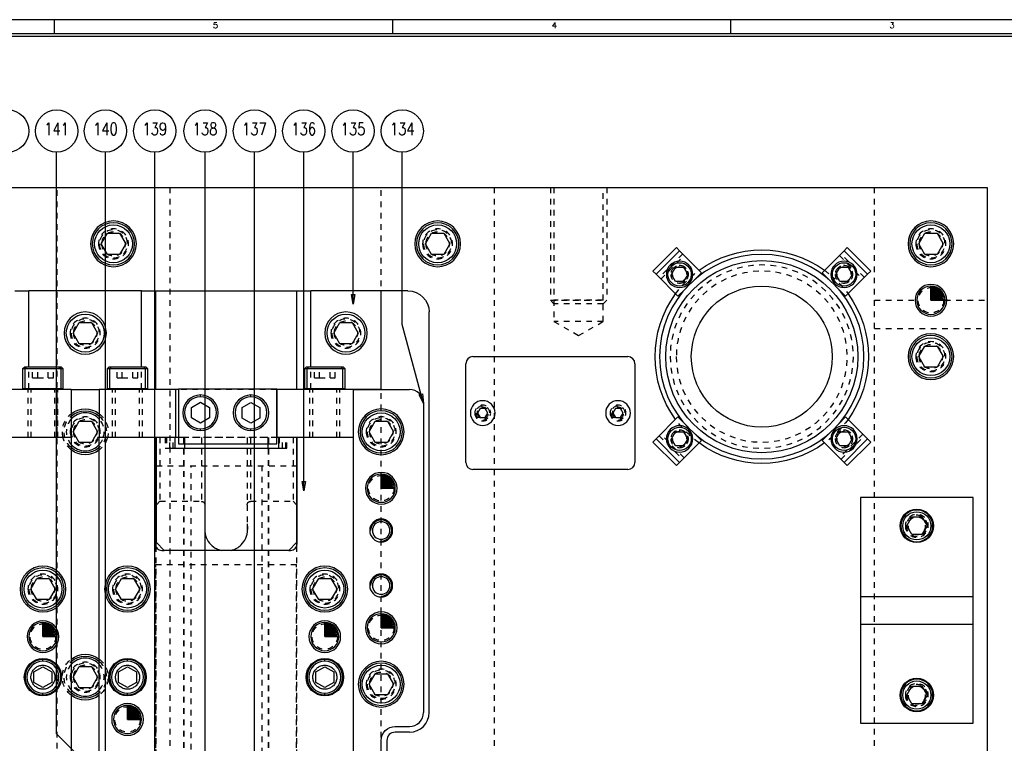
# Model space of a CAD drawing. Header units: inches. Extents: x 3 to 289, y 4 to 291.
# Tile 410 of 634: x 32 to 49, y 236 to 248. Entities that reach past the tile are written whole.
import ezdxf
from ezdxf.enums import TextEntityAlignment as Align

# ---------------------------------------------------------------- set-up
doc = ezdxf.new("R2010")
doc.units = ezdxf.units.IN
doc.header["$LTSCALE"] = 0.5
doc.header["$MEASUREMENT"] = 0
doc.linetypes.add('HIDDEN', pattern=[0.225, 0.15, -0.075])
doc.layers.add('DIE', color=7, linetype='Continuous')
doc.layers.add('PLOTVIEW1', color=7, linetype='Continuous')
doc.styles.add('VERO0-Simplex', font='simplex_.ttf')
doc.styles.add('VERO5-RomanD', font='romand__.ttf')

# ---------------------------------------------------------------- blocks, each defined once
blk = doc.blocks.new('ArrowheadClosed')
at = {"color": 0}
for p, q in [((0, 0), (-1, 0.18)), ((-1, 0.18), (-1, -0.18)), ((-1, -0.18), (0, 0))]:
    blk.add_line(p, q, dxfattribs=at)

msp = doc.modelspace()

# ---------------------------------------------------------------- linework, layer by layer
at = {"layer": 'DIE', "color": 56, "linetype": 'Continuous'}
for p, q in [((32.219, 235.826), (32.219, 246.141)), ((33.085, 234.481), (33.085, 246.141)), ((33.96, 233.396), (33.96, 246.141)), ((34.852, 230.541), (34.852, 246.141)), ((35.727, 233.53), (35.727, 246.141)), ((36.602, 240.134), (36.602, 246.141)), ((37.477, 243.446), (37.477, 246.141)), ((38.35, 243.088), (38.35, 246.141)), ((38.726, 241.683), (38.35, 243.088)), ((34.954, 233.092), (32.219, 235.826))]:
    msp.add_line(p, q, dxfattribs=at)
at = {"layer": 'DIE', "color": 254, "linetype": 'Continuous'}
for p, q in [((18.227, 245.516), (48.727, 245.516)), ((48.727, 245.516), (48.727, 234.016)), ((38.451, 243.683), (37.976, 243.683)), ((38.826, 236.208), (38.826, 243.308)), ((38.476, 235.858), (38.226, 235.858)), ((38.076, 235.708), (38.076, 234.683))]:
    msp.add_line(p, q, dxfattribs=at)
at = {"layer": 'DIE', "color": 254, "linetype": 'HIDDEN'}
for p, q in [((32.227, 232.766), (32.227, 245.516)), ((34.227, 245.516), (34.227, 232.766)), ((37.977, 225.766), (37.977, 245.516)), ((39.977, 245.516), (39.977, 234.797)), ((40.977, 245.516), (40.977, 243.516)), ((41.04, 245.516), (41.04, 243.516)), ((41.915, 243.516), (41.915, 245.516)), ((41.977, 245.516), (41.977, 243.516)), ((46.727, 219.016), (46.727, 245.516)), ((43.324, 244.337), (42.906, 243.92)), ((42.934, 243.892), (43.352, 244.31)), ((46.103, 244.31), (46.521, 243.892)), ((46.548, 243.92), (46.131, 244.337)), ((43.543, 243.889), (43.355, 243.7)), ((46.1, 243.7), (45.911, 243.889)), ((40.977, 243.516), (41.977, 243.516)), ((41.04, 243.454), (40.977, 243.516)), ((41.915, 243.516), (41.04, 243.516)), ((41.04, 243.516), (41.04, 243.141)), ((41.915, 243.141), (41.915, 243.516)), ((41.915, 243.454), (41.977, 243.516)), ((46.727, 243.516), (47.477, 243.516)), ((47.977, 243.516), (48.727, 243.516)), ((41.915, 243.454), (41.04, 243.454)), ((41.04, 243.141), (41.477, 242.889)), ((41.915, 243.141), (41.04, 243.141)), ((41.477, 242.889), (41.915, 243.141)), ((46.727, 243.016), (48.727, 243.016)), ((31.622, 242.307), (31.653, 242.338)), ((31.653, 242.338), (31.693, 242.338)), ((31.726, 241.945), (31.726, 242.338)), ((31.792, 242.142), (31.792, 242.338)), ((31.884, 242.142), (31.884, 242.338)), ((32.069, 242.142), (32.069, 242.338)), ((32.161, 242.142), (32.161, 242.338)), ((32.26, 242.338), (32.299, 242.338)), ((32.299, 242.338), (32.331, 242.307)), ((33.122, 242.307), (33.153, 242.338)), ((33.153, 242.338), (33.193, 242.338)), ((33.292, 242.142), (33.292, 242.338)), ((33.384, 242.142), (33.384, 242.338)), ((33.569, 242.142), (33.569, 242.338)), ((33.661, 242.142), (33.661, 242.338)), ((33.726, 241.945), (33.726, 242.338)), ((33.76, 242.338), (33.799, 242.338)), ((33.799, 242.338), (33.831, 242.307)), ((36.622, 242.307), (36.653, 242.338)), ((36.653, 242.338), (36.693, 242.338)), ((36.726, 241.945), (36.726, 242.338)), ((36.792, 242.142), (36.792, 242.338)), ((36.884, 242.142), (36.884, 242.338)), ((37.069, 242.142), (37.069, 242.338)), ((37.161, 242.142), (37.161, 242.338)), ((37.26, 242.338), (37.299, 242.338)), ((37.299, 242.338), (37.331, 242.307)), ((31.792, 242.142), (31.884, 242.142)), ((31.884, 242.142), (32.069, 242.142)), ((32.069, 242.142), (32.161, 242.142)), ((33.292, 242.142), (33.384, 242.142)), ((33.384, 242.142), (33.569, 242.142)), ((33.569, 242.142), (33.661, 242.142)), ((36.792, 242.142), (36.884, 242.142)), ((36.884, 242.142), (37.069, 242.142)), ((37.069, 242.142), (37.161, 242.142)), ((31.711, 241.083), (31.711, 241.933)), ((31.765, 241.083), (31.765, 241.933)), ((32.187, 241.083), (32.187, 241.933)), ((32.242, 241.083), (32.242, 241.933)), ((33.211, 241.083), (33.211, 241.933)), ((33.265, 241.083), (33.265, 241.933)), ((33.687, 241.083), (33.687, 241.933)), ((33.742, 241.083), (33.742, 241.933)), ((36.126, 241.933), (34.379, 241.933)), ((36.711, 241.083), (36.711, 241.933)), ((36.765, 241.083), (36.765, 241.933)), ((37.187, 241.083), (37.187, 241.933)), ((37.242, 241.083), (37.242, 241.933)), ((43.355, 241.332), (43.543, 241.144)), ((45.911, 241.144), (46.1, 241.332)), ((34.048, 241.081), (34.048, 239.951)), ((34.146, 241.081), (34.146, 240.891)), ((34.167, 241.081), (34.167, 240.891)), ((34.226, 240.891), (34.226, 241.081)), ((34.285, 240.891), (34.285, 241.081)), ((36.126, 241.083), (34.379, 241.083)), ((34.485, 241.081), (34.379, 241.081)), ((34.476, 241.083), (34.476, 234.583)), ((34.476, 234.583), (34.476, 241.083)), ((34.485, 241.081), (34.485, 240.971)), ((35.964, 241.081), (34.485, 241.081)), ((34.786, 241.081), (34.786, 239.951)), ((34.846, 241.081), (34.846, 239.451)), ((35.599, 241.081), (35.599, 239.524)), ((35.606, 240.58), (35.606, 241.081)), ((35.659, 241.081), (35.659, 239.951)), ((36.126, 241.081), (35.964, 241.081)), ((35.964, 241.081), (35.964, 240.971)), ((35.976, 241.083), (35.976, 234.583)), ((35.976, 234.583), (35.976, 241.083)), ((36.167, 241.081), (36.167, 240.891)), ((36.226, 240.891), (36.226, 241.081)), ((36.285, 240.891), (36.285, 241.081)), ((36.3, 240.891), (36.3, 241.081)), ((36.416, 241.081), (36.416, 239.951)), ((42.906, 241.113), (43.324, 240.695)), ((43.352, 240.723), (42.934, 241.141)), ((46.521, 241.141), (46.103, 240.723)), ((46.131, 240.695), (46.548, 241.113)), ((34.146, 240.891), (34.165, 240.891)), ((34.167, 240.891), (34.226, 240.891)), ((34.226, 240.891), (34.285, 240.891)), ((34.287, 240.891), (34.317, 240.891)), ((36.156, 240.891), (36.165, 240.891)), ((36.167, 240.891), (36.226, 240.891)), ((36.226, 240.891), (36.285, 240.891)), ((36.287, 240.891), (36.3, 240.891)), ((33.988, 240.583), (36.476, 240.583)), ((34.606, 234.953), (34.606, 240.583)), ((35.606, 239.58), (35.606, 240.58)), ((35.856, 240.583), (35.856, 234.953)), ((33.988, 239.891), (34.048, 239.951)), ((34.048, 239.951), (34.786, 239.951)), ((34.786, 239.951), (34.79, 239.95)), ((34.79, 239.95), (34.793, 239.95)), ((34.793, 239.95), (34.797, 239.95)), ((34.797, 239.95), (34.8, 239.949)), ((34.8, 239.949), (34.804, 239.948)), ((34.804, 239.948), (34.807, 239.947)), ((34.807, 239.947), (34.81, 239.946)), ((34.81, 239.946), (34.813, 239.944)), ((34.813, 239.944), (34.818, 239.942)), ((34.818, 239.942), (34.822, 239.939)), ((34.822, 239.939), (34.826, 239.936)), ((34.826, 239.936), (34.829, 239.933)), ((34.829, 239.933), (34.832, 239.929)), ((34.832, 239.929), (34.836, 239.924)), ((34.836, 239.924), (34.839, 239.919)), ((34.839, 239.919), (34.842, 239.913)), ((34.842, 239.913), (34.844, 239.908)), ((34.844, 239.908), (34.845, 239.902)), ((34.845, 239.902), (34.846, 239.896)), ((34.846, 239.896), (34.846, 239.891)), ((35.599, 239.896), (35.6, 239.902)), ((35.599, 239.891), (35.599, 239.896)), ((35.6, 239.902), (35.602, 239.908)), ((35.602, 239.908), (35.604, 239.913)), ((35.604, 239.913), (35.606, 239.919)), ((35.606, 239.919), (35.609, 239.924)), ((35.609, 239.924), (35.613, 239.929)), ((35.613, 239.929), (35.616, 239.933)), ((35.616, 239.933), (35.62, 239.936)), ((35.62, 239.936), (35.624, 239.939)), ((35.624, 239.939), (35.628, 239.942)), ((35.628, 239.942), (35.632, 239.944)), ((35.632, 239.944), (35.635, 239.946)), ((35.635, 239.946), (35.638, 239.947)), ((35.638, 239.947), (35.642, 239.948)), ((35.642, 239.948), (35.645, 239.949)), ((35.645, 239.949), (35.648, 239.95)), ((35.648, 239.95), (35.652, 239.95)), ((35.652, 239.95), (35.656, 239.95)), ((35.656, 239.95), (35.659, 239.951)), ((35.659, 239.951), (36.416, 239.951)), ((36.416, 239.951), (36.476, 239.891)), ((35.606, 239.452), (35.606, 239.58)), ((34.846, 239.451), (34.848, 239.414)), ((34.848, 239.414), (34.853, 239.378)), ((34.853, 239.378), (34.862, 239.343)), ((34.862, 239.343), (34.874, 239.308)), ((34.874, 239.308), (34.89, 239.274)), ((35.558, 239.265), (35.573, 239.296)), ((35.573, 239.296), (35.588, 239.333)), ((35.588, 239.333), (35.598, 239.37)), ((35.598, 239.37), (35.604, 239.409)), ((35.604, 239.409), (35.606, 239.447)), ((35.606, 239.447), (35.606, 239.452)), ((33.976, 239.153), (33.976, 234.583)), ((34.89, 239.274), (34.909, 239.241)), ((34.909, 239.241), (34.933, 239.209)), ((34.933, 239.209), (34.954, 239.185)), ((34.954, 239.185), (34.978, 239.163)), ((34.978, 239.163), (35.004, 239.142)), ((35.004, 239.142), (35.033, 239.123)), ((35.033, 239.123), (35.052, 239.113)), ((35.052, 239.113), (35.073, 239.103)), ((35.366, 239.097), (35.391, 239.108)), ((35.391, 239.108), (35.414, 239.12)), ((35.414, 239.12), (35.436, 239.134)), ((35.436, 239.134), (35.457, 239.148)), ((35.457, 239.148), (35.476, 239.164)), ((35.476, 239.164), (35.493, 239.18)), ((35.493, 239.18), (35.518, 239.207)), ((35.518, 239.207), (35.54, 239.236)), ((35.54, 239.236), (35.558, 239.265)), ((36.476, 239.153), (36.476, 234.583)), ((35.073, 239.103), (35.094, 239.094)), ((35.094, 239.094), (35.116, 239.087)), ((35.116, 239.087), (35.14, 239.081)), ((35.313, 239.081), (35.34, 239.088)), ((35.34, 239.088), (35.366, 239.097)), ((33.976, 234.583), (33.976, 238.833)), ((33.976, 238.833), (36.476, 238.833)), ((36.476, 234.583), (36.476, 238.833)), ((31.849, 237.003), (31.862, 237.012)), ((31.862, 237.012), (31.876, 237.02)), ((31.876, 237.02), (31.89, 237.027)), ((31.89, 237.027), (31.904, 237.032)), ((31.904, 237.032), (31.922, 237.038)), ((31.922, 237.038), (31.94, 237.042)), ((31.94, 237.042), (31.958, 237.044)), ((31.958, 237.044), (31.976, 237.045)), ((31.976, 237.045), (31.992, 237.045)), ((31.992, 237.045), (32.007, 237.043)), ((32.007, 237.043), (32.023, 237.04)), ((32.023, 237.04), (32.038, 237.036)), ((32.038, 237.036), (32.053, 237.031)), ((32.053, 237.031), (32.067, 237.025)), ((32.067, 237.025), (32.083, 237.016)), ((32.083, 237.016), (32.099, 237.006)), ((33.349, 237.003), (33.362, 237.012)), ((33.362, 237.012), (33.376, 237.02)), ((33.376, 237.02), (33.39, 237.027)), ((33.39, 237.027), (33.404, 237.032)), ((33.404, 237.032), (33.422, 237.038)), ((33.422, 237.038), (33.44, 237.042)), ((33.44, 237.042), (33.458, 237.044)), ((33.458, 237.044), (33.476, 237.045)), ((33.476, 237.045), (33.492, 237.045)), ((33.492, 237.045), (33.507, 237.043)), ((33.507, 237.043), (33.523, 237.04)), ((33.523, 237.04), (33.538, 237.036)), ((33.538, 237.036), (33.553, 237.031)), ((33.553, 237.031), (33.567, 237.025)), ((33.567, 237.025), (33.583, 237.016)), ((33.583, 237.016), (33.599, 237.006)), ((36.849, 237.003), (36.862, 237.012)), ((36.862, 237.012), (36.876, 237.02)), ((36.876, 237.02), (36.89, 237.027)), ((36.89, 237.027), (36.904, 237.032)), ((36.904, 237.032), (36.922, 237.038)), ((36.922, 237.038), (36.94, 237.042)), ((36.94, 237.042), (36.958, 237.044)), ((36.958, 237.044), (36.976, 237.045)), ((36.976, 237.045), (36.992, 237.045)), ((36.992, 237.045), (37.007, 237.043)), ((37.007, 237.043), (37.023, 237.04)), ((37.023, 237.04), (37.038, 237.036)), ((37.038, 237.036), (37.053, 237.031)), ((37.053, 237.031), (37.067, 237.025)), ((37.067, 237.025), (37.083, 237.016)), ((37.083, 237.016), (37.099, 237.006)), ((31.764, 236.848), (31.766, 236.864)), ((31.764, 236.833), (31.764, 236.848)), ((31.764, 236.814), (31.764, 236.833)), ((31.766, 236.864), (31.769, 236.879)), ((31.769, 236.879), (31.773, 236.894)), ((31.773, 236.894), (31.778, 236.909)), ((31.778, 236.909), (31.784, 236.923)), ((31.784, 236.923), (31.793, 236.939)), ((31.793, 236.939), (31.802, 236.955)), ((31.802, 236.955), (31.814, 236.969)), ((31.814, 236.969), (31.826, 236.983)), ((31.826, 236.983), (31.837, 236.994)), ((31.837, 236.994), (31.849, 237.003)), ((32.099, 237.006), (32.113, 236.995)), ((32.113, 236.995), (32.127, 236.983)), ((32.127, 236.983), (32.137, 236.972)), ((32.137, 236.972), (32.147, 236.959)), ((32.147, 236.959), (32.156, 236.946)), ((32.156, 236.946), (32.164, 236.933)), ((32.164, 236.933), (32.17, 236.919)), ((32.17, 236.919), (32.176, 236.905)), ((32.176, 236.905), (32.182, 236.887)), ((32.182, 236.887), (32.186, 236.869)), ((32.186, 236.869), (32.188, 236.851)), ((32.188, 236.851), (32.189, 236.833)), ((32.189, 236.833), (32.189, 236.817)), ((33.264, 236.848), (33.266, 236.864)), ((33.264, 236.833), (33.264, 236.848)), ((33.264, 236.814), (33.264, 236.833)), ((33.266, 236.864), (33.269, 236.879)), ((33.269, 236.879), (33.273, 236.894)), ((33.273, 236.894), (33.278, 236.909)), ((33.278, 236.909), (33.284, 236.923)), ((33.284, 236.923), (33.293, 236.939)), ((33.293, 236.939), (33.302, 236.955)), ((33.302, 236.955), (33.314, 236.969)), ((33.314, 236.969), (33.326, 236.983)), ((33.326, 236.983), (33.337, 236.994)), ((33.337, 236.994), (33.349, 237.003)), ((33.599, 237.006), (33.613, 236.995)), ((33.613, 236.995), (33.627, 236.983)), ((33.627, 236.983), (33.637, 236.972)), ((33.637, 236.972), (33.647, 236.959)), ((33.647, 236.959), (33.656, 236.946)), ((33.656, 236.946), (33.664, 236.933)), ((33.664, 236.933), (33.67, 236.919)), ((33.67, 236.919), (33.676, 236.905)), ((33.676, 236.905), (33.682, 236.887)), ((33.682, 236.887), (33.686, 236.869)), ((33.686, 236.869), (33.688, 236.851)), ((33.688, 236.851), (33.689, 236.833)), ((33.689, 236.833), (33.689, 236.817)), ((36.764, 236.848), (36.766, 236.864)), ((36.764, 236.833), (36.764, 236.848)), ((36.764, 236.814), (36.764, 236.833)), ((36.766, 236.864), (36.769, 236.879)), ((36.769, 236.879), (36.773, 236.894)), ((36.773, 236.894), (36.778, 236.909)), ((36.778, 236.909), (36.784, 236.923)), ((36.784, 236.923), (36.793, 236.939)), ((36.793, 236.939), (36.802, 236.955)), ((36.802, 236.955), (36.814, 236.969)), ((36.814, 236.969), (36.826, 236.983)), ((36.826, 236.983), (36.837, 236.994)), ((36.837, 236.994), (36.849, 237.003)), ((37.099, 237.006), (37.113, 236.995)), ((37.113, 236.995), (37.127, 236.983)), ((37.127, 236.983), (37.137, 236.972)), ((37.137, 236.972), (37.147, 236.959)), ((37.147, 236.959), (37.156, 236.946)), ((37.156, 236.946), (37.164, 236.933)), ((37.164, 236.933), (37.17, 236.919)), ((37.17, 236.919), (37.176, 236.905)), ((37.176, 236.905), (37.182, 236.887)), ((37.182, 236.887), (37.186, 236.869)), ((37.186, 236.869), (37.188, 236.851)), ((37.188, 236.851), (37.189, 236.833)), ((37.189, 236.833), (37.189, 236.817)), ((31.767, 236.796), (31.764, 236.814)), ((31.771, 236.778), (31.767, 236.796)), ((31.776, 236.761), (31.771, 236.778)), ((31.782, 236.746), (31.776, 236.761)), ((31.789, 236.732), (31.782, 236.746)), ((31.797, 236.719), (31.789, 236.732)), ((31.806, 236.706), (31.797, 236.719)), ((31.815, 236.694), (31.806, 236.706)), ((31.826, 236.682), (31.815, 236.694)), ((31.839, 236.67), (31.826, 236.682)), ((31.854, 236.659), (31.839, 236.67)), ((31.869, 236.649), (31.854, 236.659)), ((32.103, 236.662), (32.09, 236.653)), ((32.115, 236.672), (32.103, 236.662)), ((32.127, 236.682), (32.115, 236.672)), ((32.139, 236.696), (32.127, 236.682)), ((32.15, 236.71), (32.139, 236.696)), ((32.16, 236.726), (32.15, 236.71)), ((32.169, 236.742), (32.16, 236.726)), ((32.175, 236.756), (32.169, 236.742)), ((32.18, 236.771), (32.175, 236.756)), ((32.184, 236.786), (32.18, 236.771)), ((32.187, 236.802), (32.184, 236.786)), ((32.189, 236.817), (32.187, 236.802)), ((33.267, 236.796), (33.264, 236.814)), ((33.271, 236.778), (33.267, 236.796)), ((33.276, 236.761), (33.271, 236.778)), ((33.282, 236.746), (33.276, 236.761)), ((33.289, 236.732), (33.282, 236.746)), ((33.297, 236.719), (33.289, 236.732)), ((33.306, 236.706), (33.297, 236.719)), ((33.315, 236.694), (33.306, 236.706)), ((33.326, 236.682), (33.315, 236.694)), ((33.339, 236.67), (33.326, 236.682)), ((33.354, 236.659), (33.339, 236.67)), ((33.369, 236.649), (33.354, 236.659)), ((33.603, 236.662), (33.59, 236.653)), ((33.615, 236.672), (33.603, 236.662)), ((33.627, 236.682), (33.615, 236.672)), ((33.639, 236.696), (33.627, 236.682)), ((33.65, 236.71), (33.639, 236.696)), ((33.66, 236.726), (33.65, 236.71)), ((33.669, 236.742), (33.66, 236.726)), ((33.675, 236.756), (33.669, 236.742)), ((33.68, 236.771), (33.675, 236.756)), ((33.684, 236.786), (33.68, 236.771)), ((33.687, 236.802), (33.684, 236.786)), ((33.689, 236.817), (33.687, 236.802)), ((36.767, 236.796), (36.764, 236.814)), ((36.771, 236.778), (36.767, 236.796)), ((36.776, 236.761), (36.771, 236.778)), ((36.782, 236.746), (36.776, 236.761)), ((36.789, 236.732), (36.782, 236.746)), ((36.797, 236.719), (36.789, 236.732)), ((36.806, 236.706), (36.797, 236.719)), ((36.815, 236.694), (36.806, 236.706)), ((36.826, 236.682), (36.815, 236.694)), ((36.839, 236.67), (36.826, 236.682)), ((36.854, 236.659), (36.839, 236.67)), ((36.869, 236.649), (36.854, 236.659)), ((37.103, 236.662), (37.09, 236.653)), ((37.115, 236.672), (37.103, 236.662)), ((37.127, 236.682), (37.115, 236.672)), ((37.139, 236.696), (37.127, 236.682)), ((37.15, 236.71), (37.139, 236.696)), ((37.16, 236.726), (37.15, 236.71)), ((37.169, 236.742), (37.16, 236.726)), ((37.175, 236.756), (37.169, 236.742)), ((37.18, 236.771), (37.175, 236.756)), ((37.184, 236.786), (37.18, 236.771)), ((37.187, 236.802), (37.184, 236.786)), ((37.189, 236.817), (37.187, 236.802)), ((31.886, 236.64), (31.869, 236.649)), ((31.9, 236.634), (31.886, 236.64)), ((31.915, 236.629), (31.9, 236.634)), ((31.93, 236.625), (31.915, 236.629)), ((31.945, 236.622), (31.93, 236.625)), ((31.961, 236.621), (31.945, 236.622)), ((31.976, 236.62), (31.961, 236.621)), ((31.995, 236.621), (31.976, 236.62)), ((32.013, 236.623), (31.995, 236.621)), ((32.031, 236.627), (32.013, 236.623)), ((32.048, 236.633), (32.031, 236.627)), ((32.063, 236.638), (32.048, 236.633)), ((32.077, 236.645), (32.063, 236.638)), ((32.09, 236.653), (32.077, 236.645)), ((33.386, 236.64), (33.369, 236.649)), ((33.4, 236.634), (33.386, 236.64)), ((33.415, 236.629), (33.4, 236.634)), ((33.43, 236.625), (33.415, 236.629)), ((33.445, 236.622), (33.43, 236.625)), ((33.461, 236.621), (33.445, 236.622)), ((33.476, 236.62), (33.461, 236.621)), ((33.495, 236.621), (33.476, 236.62)), ((33.513, 236.623), (33.495, 236.621)), ((33.531, 236.627), (33.513, 236.623)), ((33.548, 236.633), (33.531, 236.627)), ((33.563, 236.638), (33.548, 236.633)), ((33.577, 236.645), (33.563, 236.638)), ((33.59, 236.653), (33.577, 236.645)), ((36.886, 236.64), (36.869, 236.649)), ((36.9, 236.634), (36.886, 236.64)), ((36.915, 236.629), (36.9, 236.634)), ((36.93, 236.625), (36.915, 236.629)), ((36.945, 236.622), (36.93, 236.625)), ((36.961, 236.621), (36.945, 236.622)), ((36.976, 236.62), (36.961, 236.621)), ((36.995, 236.621), (36.976, 236.62)), ((37.013, 236.623), (36.995, 236.621)), ((37.031, 236.627), (37.013, 236.623)), ((37.048, 236.633), (37.031, 236.627)), ((37.063, 236.638), (37.048, 236.633)), ((37.077, 236.645), (37.063, 236.638)), ((37.09, 236.653), (37.077, 236.645))]:
    msp.add_line(p, q, dxfattribs=at)
at = {"layer": 'DIE', "color": 132, "linetype": 'Continuous'}
for p, q in [((33.011, 244.516), (33.119, 244.704)), ((33.119, 244.704), (33.336, 244.704)), ((33.336, 244.704), (33.444, 244.516)), ((38.761, 244.516), (38.869, 244.704)), ((38.869, 244.704), (39.086, 244.704)), ((39.086, 244.704), (39.194, 244.516)), ((47.511, 244.516), (47.619, 244.704)), ((47.619, 244.704), (47.836, 244.704)), ((47.836, 244.704), (47.944, 244.516)), ((33.119, 244.329), (33.011, 244.516)), ((33.444, 244.516), (33.336, 244.329)), ((38.869, 244.329), (38.761, 244.516)), ((39.194, 244.516), (39.086, 244.329)), ((47.619, 244.329), (47.511, 244.516)), ((47.944, 244.516), (47.836, 244.329)), ((33.336, 244.329), (33.119, 244.329)), ((39.086, 244.329), (38.869, 244.329)), ((47.836, 244.329), (47.619, 244.329)), ((43.125, 243.975), (43.197, 244.1)), ((43.197, 244.1), (43.341, 244.1)), ((43.341, 244.1), (43.413, 243.975)), ((46.041, 243.975), (46.114, 244.1)), ((46.114, 244.1), (46.258, 244.1)), ((46.258, 244.1), (46.33, 243.975)), ((43.197, 243.85), (43.125, 243.975)), ((43.341, 243.85), (43.197, 243.85)), ((43.413, 243.975), (43.341, 243.85)), ((46.114, 243.85), (46.041, 243.975)), ((46.258, 243.85), (46.114, 243.85)), ((46.33, 243.975), (46.258, 243.85)), ((32.51, 242.933), (32.618, 243.12)), ((32.618, 243.12), (32.835, 243.12)), ((32.835, 243.12), (32.943, 242.933)), ((37.135, 242.933), (37.243, 243.12)), ((37.243, 243.12), (37.46, 243.12)), ((37.46, 243.12), (37.568, 242.933)), ((32.618, 242.745), (32.51, 242.933)), ((32.943, 242.933), (32.835, 242.745)), ((37.243, 242.745), (37.135, 242.933)), ((37.568, 242.933), (37.46, 242.745)), ((32.835, 242.745), (32.618, 242.745)), ((37.46, 242.745), (37.243, 242.745)), ((47.511, 242.516), (47.619, 242.704)), ((47.619, 242.704), (47.836, 242.704)), ((47.836, 242.704), (47.944, 242.516)), ((47.619, 242.329), (47.511, 242.516)), ((47.944, 242.516), (47.836, 242.329)), ((47.836, 242.329), (47.619, 242.329)), ((32.51, 241.183), (32.618, 241.37)), ((32.618, 241.37), (32.835, 241.37)), ((32.835, 241.37), (32.943, 241.183)), ((37.76, 241.183), (37.868, 241.37)), ((37.868, 241.37), (38.085, 241.37)), ((38.085, 241.37), (38.193, 241.183)), ((32.618, 240.995), (32.51, 241.183)), ((32.943, 241.183), (32.835, 240.995)), ((37.868, 240.995), (37.76, 241.183)), ((38.193, 241.183), (38.085, 240.995)), ((43.125, 241.058), (43.197, 241.183)), ((43.197, 240.933), (43.125, 241.058)), ((43.197, 241.183), (43.341, 241.183)), ((43.341, 241.183), (43.413, 241.058)), ((43.413, 241.058), (43.341, 240.933)), ((46.041, 241.058), (46.114, 241.183)), ((46.114, 240.933), (46.041, 241.058)), ((46.114, 241.183), (46.258, 241.183)), ((46.258, 241.183), (46.33, 241.058)), ((46.33, 241.058), (46.258, 240.933)), ((32.835, 240.995), (32.618, 240.995)), ((38.085, 240.995), (37.868, 240.995)), ((43.341, 240.933), (43.197, 240.933)), ((46.258, 240.933), (46.114, 240.933)), ((47.297, 239.516), (47.387, 239.673)), ((47.387, 239.673), (47.568, 239.673)), ((47.568, 239.673), (47.658, 239.516)), ((47.387, 239.36), (47.297, 239.516)), ((47.658, 239.516), (47.568, 239.36)), ((47.568, 239.36), (47.387, 239.36)), ((31.76, 238.395), (31.868, 238.583)), ((31.868, 238.583), (32.085, 238.583)), ((32.085, 238.583), (32.193, 238.395)), ((33.26, 238.395), (33.368, 238.583)), ((33.368, 238.583), (33.585, 238.583)), ((33.585, 238.583), (33.693, 238.395)), ((36.76, 238.395), (36.868, 238.583)), ((36.868, 238.583), (37.085, 238.583)), ((37.085, 238.583), (37.193, 238.395)), ((31.868, 238.208), (31.76, 238.395)), ((32.193, 238.395), (32.085, 238.208)), ((33.368, 238.208), (33.26, 238.395)), ((33.693, 238.395), (33.585, 238.208)), ((36.868, 238.208), (36.76, 238.395)), ((37.193, 238.395), (37.085, 238.208)), ((32.085, 238.208), (31.868, 238.208)), ((33.585, 238.208), (33.368, 238.208)), ((37.085, 238.208), (36.868, 238.208)), ((32.51, 236.833), (32.618, 237.02)), ((32.618, 237.02), (32.835, 237.02)), ((32.835, 237.02), (32.943, 236.833)), ((32.618, 236.645), (32.51, 236.833)), ((32.943, 236.833), (32.835, 236.645)), ((37.76, 236.708), (37.868, 236.895)), ((37.868, 236.895), (38.085, 236.895)), ((38.085, 236.895), (38.193, 236.708)), ((37.868, 236.52), (37.76, 236.708)), ((38.193, 236.708), (38.085, 236.52)), ((47.297, 236.516), (47.387, 236.673)), ((47.387, 236.673), (47.568, 236.673)), ((47.568, 236.673), (47.658, 236.516)), ((32.835, 236.645), (32.618, 236.645)), ((38.085, 236.52), (37.868, 236.52)), ((47.387, 236.36), (47.297, 236.516)), ((47.658, 236.516), (47.568, 236.36)), ((47.568, 236.36), (47.387, 236.36))]:
    msp.add_line(p, q, dxfattribs=at)
at = {"layer": 'DIE', "color": 2, "linetype": 'Continuous'}
for p, q in [((42.795, 244.031), (43.213, 244.449)), ((43.213, 244.449), (43.268, 244.393)), ((43.268, 244.393), (43.658, 244.003)), ((45.797, 244.003), (46.186, 244.393)), ((46.186, 244.393), (46.242, 244.449)), ((46.242, 244.449), (46.66, 244.031)), ((42.851, 243.976), (42.795, 244.031)), ((43.658, 244.003), (43.543, 243.889)), ((45.911, 243.889), (45.797, 244.003)), ((46.66, 244.031), (46.604, 243.976)), ((43.24, 243.586), (42.851, 243.976)), ((46.604, 243.976), (46.214, 243.586)), ((43.355, 243.7), (43.24, 243.586)), ((46.214, 243.586), (46.1, 243.7)), ((42.851, 241.057), (43.24, 241.447)), ((43.24, 241.447), (43.355, 241.332)), ((46.1, 241.332), (46.214, 241.447)), ((46.214, 241.447), (46.604, 241.057)), ((42.795, 241.002), (42.851, 241.057)), ((43.658, 241.03), (43.268, 240.64)), ((43.543, 241.144), (43.658, 241.03)), ((45.797, 241.03), (45.911, 241.144)), ((46.186, 240.64), (45.797, 241.03)), ((46.604, 241.057), (46.66, 241.002)), ((43.213, 240.584), (42.795, 241.002)), ((46.66, 241.002), (46.242, 240.584)), ((43.268, 240.64), (43.213, 240.584)), ((46.242, 240.584), (46.186, 240.64))]:
    msp.add_line(p, q, dxfattribs=at)
at = {"layer": 'DIE', "color": 4, "linetype": 'Continuous'}
for p, q in [((43.268, 244.393), (42.851, 243.976)), ((46.604, 243.976), (46.186, 244.393)), ((31.726, 242.338), (31.726, 243.683)), ((33.726, 242.338), (33.726, 243.683)), ((36.726, 242.338), (36.726, 243.683)), ((31.726, 241.933), (31.726, 241.945)), ((33.726, 241.933), (33.726, 241.945)), ((36.726, 241.933), (36.726, 241.945)), ((34.771, 241.805), (34.771, 241.836)), ((35.666, 241.804), (35.666, 241.836)), ((34.771, 241.206), (34.771, 241.238)), ((35.666, 241.206), (35.666, 241.237)), ((42.851, 241.057), (43.268, 240.64)), ((46.186, 240.64), (46.604, 241.057)), ((31.976, 237.116), (31.976, 237.148)), ((33.476, 237.116), (33.476, 237.148)), ((36.976, 237.116), (36.976, 237.148)), ((31.976, 236.518), (31.976, 236.549)), ((33.476, 236.518), (33.476, 236.549)), ((36.976, 236.518), (36.976, 236.549))]:
    msp.add_line(p, q, dxfattribs=at)
at = {"layer": 'DIE', "color": 9, "linetype": 'Continuous'}
for p, q in [((31.476, 243.683), (31.726, 243.683)), ((33.726, 243.683), (31.726, 243.683)), ((33.726, 243.683), (33.976, 243.683)), ((33.976, 241.933), (33.976, 243.683)), ((33.976, 243.683), (36.476, 243.683)), ((36.476, 243.683), (36.476, 241.933)), ((36.476, 243.683), (36.726, 243.683)), ((37.976, 243.683), (36.726, 243.683)), ((37.976, 241.933), (37.976, 243.683)), ((31.622, 242.307), (31.661, 242.307)), ((31.622, 241.945), (31.622, 242.307)), ((31.661, 242.307), (31.693, 242.338)), ((31.661, 242.307), (32.291, 242.307)), ((31.661, 241.945), (31.661, 242.307)), ((31.693, 242.338), (32.26, 242.338)), ((32.26, 242.338), (32.291, 242.307)), ((32.291, 242.307), (32.331, 242.307)), ((32.291, 242.307), (32.291, 241.945)), ((32.331, 242.307), (32.331, 241.945)), ((33.122, 242.307), (33.161, 242.307)), ((33.122, 241.945), (33.122, 242.307)), ((33.161, 242.307), (33.193, 242.338)), ((33.161, 242.307), (33.791, 242.307)), ((33.161, 241.945), (33.161, 242.307)), ((33.193, 242.338), (33.76, 242.338)), ((33.76, 242.338), (33.791, 242.307)), ((33.791, 242.307), (33.831, 242.307)), ((33.791, 242.307), (33.791, 241.945)), ((33.831, 242.307), (33.831, 241.945)), ((36.622, 242.307), (36.661, 242.307)), ((36.622, 241.945), (36.622, 242.307)), ((36.661, 242.307), (36.693, 242.338)), ((36.661, 242.307), (37.291, 242.307)), ((36.661, 241.945), (36.661, 242.307)), ((36.693, 242.338), (37.26, 242.338)), ((37.26, 242.338), (37.291, 242.307)), ((37.291, 242.307), (37.331, 242.307)), ((37.291, 242.307), (37.291, 241.945)), ((37.331, 242.307), (37.331, 241.945)), ((32.476, 241.933), (31.126, 241.933)), ((31.661, 241.945), (31.622, 241.945)), ((32.291, 241.945), (31.661, 241.945)), ((32.331, 241.945), (32.291, 241.945)), ((32.476, 241.933), (32.476, 241.083)), ((32.476, 241.933), (32.976, 241.933)), ((32.476, 241.933), (32.976, 241.933)), ((34.326, 241.933), (32.976, 241.933)), ((32.976, 241.933), (32.976, 241.083)), ((33.161, 241.945), (33.122, 241.945)), ((33.791, 241.945), (33.161, 241.945)), ((33.831, 241.945), (33.791, 241.945)), ((34.326, 241.933), (34.326, 241.083)), ((34.379, 241.933), (34.326, 241.933)), ((34.379, 241.941), (34.379, 240.971)), ((36.126, 241.941), (34.379, 241.941)), ((36.126, 240.971), (36.126, 241.941)), ((36.126, 241.933), (36.126, 241.083)), ((37.476, 241.933), (36.126, 241.933)), ((36.661, 241.945), (36.622, 241.945)), ((37.291, 241.945), (36.661, 241.945)), ((37.331, 241.945), (37.291, 241.945)), ((37.476, 241.933), (37.476, 241.083)), ((37.476, 241.933), (38.476, 241.933)), ((37.976, 241.933), (37.476, 241.933)), ((34.612, 241.613), (34.771, 241.706)), ((34.612, 241.429), (34.612, 241.613)), ((34.771, 241.706), (34.931, 241.613)), ((34.931, 241.613), (34.931, 241.429)), ((35.507, 241.613), (35.666, 241.705)), ((35.507, 241.428), (35.507, 241.613)), ((35.666, 241.705), (35.826, 241.613)), ((35.826, 241.613), (35.826, 241.428)), ((38.726, 241.683), (38.726, 236.208)), ((34.771, 241.337), (34.612, 241.429)), ((34.931, 241.429), (34.771, 241.337)), ((35.666, 241.336), (35.507, 241.428)), ((35.826, 241.428), (35.666, 241.336)), ((32.476, 241.083), (31.126, 241.083)), ((32.476, 241.083), (32.476, 234.583)), ((32.976, 234.583), (32.976, 241.083)), ((34.326, 241.083), (32.976, 241.083)), ((33.966, 241.083), (33.966, 239.201)), ((33.976, 241.083), (33.976, 239.153)), ((33.988, 239.221), (33.988, 241.081)), ((34.317, 241.081), (33.988, 241.081)), ((34.317, 241.081), (34.317, 240.891)), ((34.379, 241.081), (34.318, 241.081)), ((34.379, 241.083), (34.326, 241.083)), ((37.476, 241.083), (36.126, 241.083)), ((36.155, 241.081), (36.126, 241.081)), ((36.156, 241.081), (36.156, 240.891)), ((36.476, 241.081), (36.156, 241.081)), ((36.476, 241.083), (36.476, 241.081)), ((36.476, 241.081), (36.476, 239.221)), ((36.486, 239.201), (36.486, 241.083)), ((37.476, 241.083), (37.476, 234.583)), ((34.317, 240.891), (36.156, 240.891)), ((34.379, 240.971), (36.126, 240.971)), ((34.485, 240.971), (34.485, 240.891)), ((35.964, 240.971), (35.964, 240.891)), ((33.976, 240.583), (33.988, 240.583)), ((48.477, 240.016), (46.477, 240.016)), ((46.477, 240.016), (46.477, 238.266)), ((48.477, 238.266), (48.477, 240.016)), ((34.128, 239.081), (33.988, 239.221)), ((36.476, 239.221), (36.336, 239.081)), ((36.476, 239.221), (36.476, 239.153)), ((34.086, 239.081), (34.128, 239.081)), ((36.336, 239.081), (34.128, 239.081)), ((36.336, 239.081), (36.366, 239.081)), ((46.477, 238.266), (48.477, 238.266)), ((46.477, 238.266), (46.477, 237.766)), ((48.477, 237.766), (48.477, 238.266)), ((48.477, 237.766), (46.477, 237.766)), ((46.477, 237.766), (46.477, 236.016)), ((48.477, 236.016), (48.477, 237.766)), ((31.817, 236.925), (31.976, 237.017)), ((31.976, 237.017), (32.136, 236.925)), ((33.317, 236.925), (33.476, 237.017)), ((33.476, 237.017), (33.636, 236.925)), ((36.817, 236.925), (36.976, 237.017)), ((36.976, 237.017), (37.136, 236.925)), ((31.817, 236.74), (31.817, 236.925)), ((32.136, 236.925), (32.136, 236.74)), ((33.317, 236.74), (33.317, 236.925)), ((33.636, 236.925), (33.636, 236.74)), ((36.817, 236.74), (36.817, 236.925)), ((37.136, 236.925), (37.136, 236.74)), ((31.976, 236.648), (31.817, 236.74)), ((32.136, 236.74), (31.976, 236.648)), ((33.476, 236.648), (33.317, 236.74)), ((33.636, 236.74), (33.476, 236.648)), ((36.976, 236.648), (36.817, 236.74)), ((37.136, 236.74), (36.976, 236.648)), ((46.477, 236.016), (48.477, 236.016)), ((38.226, 235.958), (38.476, 235.958)), ((37.976, 234.683), (37.976, 235.708))]:
    msp.add_line(p, q, dxfattribs=at)
at = {"layer": 'DIE', "color": 100, "linetype": 'Continuous'}
for p, q in [((47.727, 243.516), (47.749, 243.766)), ((47.727, 243.516), (47.727, 243.766)), ((47.727, 243.516), (47.771, 243.763)), ((47.727, 243.516), (47.792, 243.758)), ((47.727, 243.516), (47.813, 243.751)), ((47.727, 243.516), (47.833, 243.743)), ((47.727, 243.516), (47.852, 243.733)), ((47.727, 243.516), (47.871, 243.721)), ((47.727, 243.516), (47.888, 243.708)), ((47.727, 243.516), (47.904, 243.693)), ((47.727, 243.516), (47.919, 243.677)), ((47.727, 243.516), (47.932, 243.66)), ((47.727, 243.516), (47.944, 243.641)), ((47.727, 243.516), (47.954, 243.622)), ((47.727, 243.516), (47.962, 243.602)), ((47.727, 243.516), (47.969, 243.581)), ((47.727, 243.516), (47.974, 243.56)), ((47.727, 243.516), (47.976, 243.538)), ((47.727, 243.516), (47.977, 243.516)), ((37.976, 240.183), (37.976, 240.433)), ((37.976, 240.183), (37.998, 240.432)), ((37.976, 240.183), (38.02, 240.429)), ((37.976, 240.183), (38.041, 240.424)), ((37.976, 240.183), (38.062, 240.418)), ((37.976, 240.183), (38.082, 240.409)), ((37.976, 240.183), (38.101, 240.399)), ((37.976, 240.183), (38.12, 240.387)), ((37.976, 240.183), (38.137, 240.374)), ((37.976, 240.183), (38.153, 240.359)), ((37.976, 240.183), (38.168, 240.343)), ((37.976, 240.183), (38.181, 240.326)), ((37.976, 240.183), (38.193, 240.308)), ((37.976, 240.183), (38.203, 240.288)), ((37.976, 240.183), (38.211, 240.268)), ((37.976, 240.183), (38.218, 240.247)), ((37.976, 240.183), (38.223, 240.226)), ((37.976, 240.183), (38.225, 240.204)), ((37.976, 240.183), (38.226, 240.183)), ((37.976, 237.708), (37.976, 237.958)), ((37.976, 237.708), (37.998, 237.957)), ((37.976, 237.708), (38.02, 237.954)), ((37.976, 237.708), (38.041, 237.949)), ((37.976, 237.708), (38.062, 237.943)), ((37.976, 237.708), (38.082, 237.934)), ((37.976, 237.708), (38.101, 237.924)), ((37.976, 237.708), (38.12, 237.912)), ((37.976, 237.708), (38.137, 237.899)), ((37.976, 237.708), (38.153, 237.884)), ((31.976, 237.552), (31.976, 237.802)), ((31.976, 237.552), (31.998, 237.801)), ((31.976, 237.552), (32.02, 237.798)), ((31.976, 237.552), (32.041, 237.793)), ((31.976, 237.552), (32.062, 237.787)), ((31.976, 237.552), (32.082, 237.778)), ((31.976, 237.552), (32.101, 237.768)), ((31.976, 237.552), (32.12, 237.756)), ((31.976, 237.552), (32.137, 237.743)), ((31.976, 237.552), (32.153, 237.728)), ((31.976, 237.552), (32.168, 237.712)), ((36.976, 237.552), (36.976, 237.802)), ((36.976, 237.552), (36.998, 237.801)), ((36.976, 237.552), (37.02, 237.798)), ((36.976, 237.552), (37.041, 237.793)), ((36.976, 237.552), (37.062, 237.787)), ((36.976, 237.552), (37.082, 237.778)), ((36.976, 237.552), (37.101, 237.768)), ((36.976, 237.552), (37.12, 237.756)), ((36.976, 237.552), (37.137, 237.743)), ((36.976, 237.552), (37.153, 237.728)), ((36.976, 237.552), (37.168, 237.712)), ((37.976, 237.708), (38.168, 237.868)), ((37.976, 237.708), (38.181, 237.851)), ((37.976, 237.708), (38.193, 237.833)), ((37.976, 237.708), (38.203, 237.813)), ((37.976, 237.708), (38.211, 237.793)), ((37.976, 237.708), (38.218, 237.772)), ((37.976, 237.708), (38.223, 237.751)), ((37.976, 237.708), (38.225, 237.729)), ((37.976, 237.708), (38.226, 237.708)), ((31.976, 237.552), (32.181, 237.695)), ((31.976, 237.552), (32.193, 237.677)), ((31.976, 237.552), (32.203, 237.657)), ((31.976, 237.552), (32.211, 237.637)), ((31.976, 237.552), (32.218, 237.616)), ((31.976, 237.552), (32.223, 237.595)), ((31.976, 237.552), (32.225, 237.573)), ((31.976, 237.552), (32.226, 237.552)), ((36.976, 237.552), (37.181, 237.695)), ((36.976, 237.552), (37.193, 237.677)), ((36.976, 237.552), (37.203, 237.657)), ((36.976, 237.552), (37.211, 237.637)), ((36.976, 237.552), (37.218, 237.616)), ((36.976, 237.552), (37.223, 237.595)), ((36.976, 237.552), (37.225, 237.573)), ((36.976, 237.552), (37.226, 237.552)), ((33.476, 236.083), (33.476, 236.333)), ((33.476, 236.083), (33.498, 236.332)), ((33.476, 236.083), (33.52, 236.329)), ((33.476, 236.083), (33.541, 236.324)), ((33.476, 236.083), (33.562, 236.318)), ((33.476, 236.083), (33.582, 236.309)), ((33.476, 236.083), (33.601, 236.299)), ((33.476, 236.083), (33.62, 236.287)), ((33.476, 236.083), (33.637, 236.274)), ((33.476, 236.083), (33.653, 236.259)), ((33.476, 236.083), (33.668, 236.243)), ((33.476, 236.083), (33.681, 236.226)), ((33.476, 236.083), (33.693, 236.208)), ((33.476, 236.083), (33.703, 236.188)), ((33.476, 236.083), (33.711, 236.168)), ((33.476, 236.083), (33.718, 236.147)), ((33.476, 236.083), (33.723, 236.126)), ((33.476, 236.083), (33.725, 236.104)), ((33.476, 236.083), (33.726, 236.083))]:
    msp.add_line(p, q, dxfattribs=at)
at = {"layer": 'DIE', "color": 176, "linetype": 'Continuous'}
for p, q in [((39.602, 242.516), (42.352, 242.516)), ((39.477, 240.641), (39.477, 242.391)), ((42.477, 242.391), (42.477, 240.641)), ((42.352, 240.516), (39.602, 240.516))]:
    msp.add_line(p, q, dxfattribs=at)
at = {"layer": 'DIE', "color": 136, "linetype": 'Continuous'}
for p, q in [((39.732, 241.594), (39.687, 241.516)), ((39.822, 241.594), (39.732, 241.594)), ((39.867, 241.516), (39.822, 241.594)), ((42.132, 241.594), (42.087, 241.516)), ((42.222, 241.594), (42.132, 241.594)), ((42.267, 241.516), (42.222, 241.594)), ((39.687, 241.516), (39.732, 241.438)), ((39.732, 241.438), (39.822, 241.438)), ((39.822, 241.438), (39.867, 241.516)), ((42.087, 241.516), (42.132, 241.438)), ((42.132, 241.438), (42.222, 241.438)), ((42.222, 241.438), (42.267, 241.516))]:
    msp.add_line(p, q, dxfattribs=at)
at = {"layer": 'DIE', "color": 56, "linetype": 'Continuous'}
for centre in [(31.352, 246.516), (32.219, 246.516), (33.085, 246.516), (33.96, 246.516), (34.852, 246.516), (35.727, 246.516), (36.602, 246.516), (37.477, 246.516), (38.35, 246.516)]:
    msp.add_circle(centre, 0.375, dxfattribs=at)
at = {"layer": 'DIE', "color": 254, "linetype": 'Continuous', "extrusion": (0, 0, -1)}
for centre, radius in [((-33.227, 244.516), 0.406), ((-38.977, 244.516), 0.406), ((-47.727, 244.516), 0.406), ((-47.727, 243.516), 0.281), ((-47.727, 243.516), 0.25), ((-47.727, 242.516), 0.406)]:
    msp.add_circle(centre, radius, dxfattribs=at)
at = {"layer": 'DIE', "color": 132, "linetype": 'Continuous', "extrusion": (0, 0, -1)}
for centre, radius in [((-33.227, 244.516), 0.375), ((-38.977, 244.516), 0.375), ((-47.727, 244.516), 0.375), ((-43.269, 243.975), 0.234), ((-46.186, 243.975), 0.234), ((-32.726, 242.933), 0.375), ((-37.351, 242.933), 0.375), ((-47.727, 242.516), 0.375), ((-37.976, 241.183), 0.375), ((-43.269, 241.058), 0.234), ((-46.186, 241.058), 0.234), ((-47.477, 239.516), 0.281), ((-31.976, 238.395), 0.375), ((-33.476, 238.395), 0.375), ((-36.976, 238.395), 0.375), ((-37.976, 236.708), 0.375), ((-47.477, 236.516), 0.281)]:
    msp.add_circle(centre, radius, dxfattribs=at)
at = {"layer": 'DIE', "color": 132, "linetype": 'Continuous'}
for centre, radius in [((33.227, 244.516), 0.336), ((38.977, 244.516), 0.336), ((47.727, 244.516), 0.336), ((43.269, 243.975), 0.207), ((46.186, 243.975), 0.207), ((32.726, 242.933), 0.336), ((37.351, 242.933), 0.336), ((47.727, 242.516), 0.336), ((37.976, 241.183), 0.336), ((43.269, 241.058), 0.207), ((46.186, 241.058), 0.207), ((47.477, 239.516), 0.25), ((31.976, 238.395), 0.336), ((33.476, 238.395), 0.336), ((36.976, 238.395), 0.336), ((37.976, 236.708), 0.336), ((47.477, 236.516), 0.25)]:
    msp.add_circle(centre, radius, dxfattribs=at)
at = {"layer": 'DIE', "color": 254, "linetype": 'HIDDEN', "extrusion": (0, 0, -1)}
for centre, radius in [((-33.227, 244.516), 0.266), ((-33.227, 244.516), 0.25), ((-33.227, 244.516), 0.211), ((-38.977, 244.516), 0.266), ((-38.977, 244.516), 0.25), ((-38.977, 244.516), 0.211), ((-47.727, 244.516), 0.266), ((-47.727, 244.516), 0.25), ((-47.727, 244.516), 0.211), ((-44.727, 242.516), 1.625), ((-43.269, 243.975), 0.156), ((-43.269, 243.975), 0.129), ((-44.727, 242.516), 1.517), ((-46.186, 243.975), 0.156), ((-46.186, 243.975), 0.129), ((-32.726, 242.933), 0.266), ((-32.726, 242.933), 0.25), ((-32.726, 242.933), 0.211), ((-37.351, 242.933), 0.266), ((-37.351, 242.933), 0.25), ((-37.351, 242.933), 0.211), ((-47.727, 242.516), 0.266), ((-47.727, 242.516), 0.25), ((-47.727, 242.516), 0.211), ((-39.777, 241.516), 0.141), ((-39.777, 241.516), 0.125), ((-39.777, 241.516), 0.102), ((-42.177, 241.516), 0.141), ((-42.177, 241.516), 0.125), ((-42.177, 241.516), 0.102), ((-32.726, 241.183), 0.266), ((-32.726, 241.183), 0.25), ((-32.726, 241.183), 0.211), ((-37.976, 241.183), 0.266), ((-37.976, 241.183), 0.25), ((-37.976, 241.183), 0.211), ((-43.269, 241.058), 0.156), ((-46.186, 241.058), 0.156), ((-43.269, 241.058), 0.129), ((-46.186, 241.058), 0.129), ((-47.477, 239.516), 0.203), ((-47.477, 239.516), 0.188), ((-47.477, 239.516), 0.156), ((-31.976, 238.395), 0.266), ((-31.976, 238.395), 0.25), ((-31.976, 238.395), 0.211), ((-33.476, 238.395), 0.266), ((-33.476, 238.395), 0.25), ((-33.476, 238.395), 0.211), ((-36.976, 238.395), 0.266), ((-36.976, 238.395), 0.25), ((-36.976, 238.395), 0.211), ((-32.726, 236.833), 0.266), ((-32.726, 236.833), 0.25), ((-32.726, 236.833), 0.211), ((-37.976, 236.708), 0.266), ((-37.976, 236.708), 0.25), ((-37.976, 236.708), 0.211), ((-47.477, 236.516), 0.203), ((-47.477, 236.516), 0.188), ((-47.477, 236.516), 0.156)]:
    msp.add_circle(centre, radius, dxfattribs=at)
at = {"layer": 'DIE', "color": 136, "linetype": 'Continuous', "extrusion": (0, 0, -1)}
for centre, radius in [((-44.727, 242.516), 1.813), ((-39.777, 241.516), 0.219), ((-42.177, 241.516), 0.219)]:
    msp.add_circle(centre, radius, dxfattribs=at)
at = {"layer": 'DIE', "color": 136, "linetype": 'Continuous'}
for radius in [1.704, 1.25]:
    msp.add_circle((44.727, 242.516), radius, dxfattribs=at)
at = {"layer": 'DIE', "color": 254, "linetype": 'HIDDEN'}
for centre in [(47.727, 243.516), (37.976, 240.183), (37.976, 237.708), (31.976, 237.552), (36.976, 237.552), (33.476, 236.083)]:
    msp.add_circle(centre, 0.226, dxfattribs=at)
at = {"layer": 'DIE', "color": 9, "linetype": 'Continuous', "extrusion": (0, 0, -1)}
for centre, radius in [((-37.976, 241.183), 0.406), ((-37.976, 240.183), 0.281), ((-37.976, 240.183), 0.25), ((-37.976, 239.433), 0.203), ((-37.976, 239.433), 0.156), ((-31.976, 238.395), 0.406), ((-33.476, 238.395), 0.406), ((-36.976, 238.395), 0.406), ((-37.976, 238.458), 0.203), ((-37.976, 238.458), 0.156), ((-37.976, 237.708), 0.281), ((-37.976, 237.708), 0.25), ((-31.976, 237.552), 0.281), ((-31.976, 237.552), 0.25), ((-36.976, 237.552), 0.281), ((-36.976, 237.552), 0.25), ((-37.976, 236.708), 0.406), ((-33.476, 236.083), 0.281), ((-33.476, 236.083), 0.25)]:
    msp.add_circle(centre, radius, dxfattribs=at)
at = {"layer": 'DIE', "color": 9, "linetype": 'Continuous'}
for centre, radius in [((47.477, 239.516), 0.297), ((31.976, 236.833), 0.331), ((33.476, 236.833), 0.331), ((36.976, 236.833), 0.331), ((47.477, 236.516), 0.297)]:
    msp.add_circle(centre, radius, dxfattribs=at)
at = {"layer": 'DIE', "color": 254, "linetype": 'HIDDEN'}
for centre, radius, start, end in [((33.227, 244.516), 0.25, 270, 180), ((38.977, 244.516), 0.25, 270, 180), ((43.269, 243.975), 0.156, 270, 180), ((46.186, 243.975), 0.156, 270, 180), ((47.727, 242.516), 0.25, 270, 180), ((39.777, 241.516), 0.125, 270, 180), ((42.177, 241.516), 0.125, 270, 180), ((32.726, 241.183), 0.336, 138.0869, 221.9131), ((32.726, 241.183), 0.336, 342.6827, 41.9131), ((43.269, 241.058), 0.156, 270, 180), ((46.186, 241.058), 0.156, 270, 180), ((32.726, 241.183), 0.336, 318.0869, 342.6827), ((32.726, 236.833), 0.336, 138.0869, 221.9131), ((32.726, 236.833), 0.336, 318.0869, 41.9131)]:
    msp.add_arc(centre, radius, start, end, dxfattribs=at)
at = {"layer": 'DIE', "color": 136, "linetype": 'Continuous', "extrusion": (0, 0, -1)}
for start, end in [(53.9817, 126.0183), (323.9817, 36.0183), (143.9817, 216.0183), (233.9817, 306.0183)]:
    msp.add_arc((-44.727, 242.516), 1.892, start, end, dxfattribs=at)
at = {"layer": 'DIE', "color": 254, "linetype": 'HIDDEN', "extrusion": (0, 0, -1)}
for centre, radius, start, end in [((-44.727, 242.516), 1.892, 36.0183, 53.9817), ((-44.727, 242.516), 1.892, 126.0183, 130.3492), ((-44.727, 242.516), 1.892, 130.3492, 143.9817), ((-32.726, 241.183), 0.406, 345.75, 52.0201), ((-32.726, 241.183), 0.375, 311.8103, 48.1897), ((-32.726, 241.183), 0.406, 127.9799, 194.25), ((-32.726, 241.183), 0.375, 131.8103, 228.1897), ((-44.727, 242.516), 1.892, 306.0183, 323.9817), ((-44.727, 242.516), 1.892, 216.0183, 233.9817), ((-32.726, 241.183), 0.406, 307.9799, 345.75), ((-32.726, 241.183), 0.406, 194.25, 232.0201), ((-35.222, 239.449), 0.385, 168.7915, 179.6114), ((-32.726, 236.833), 0.406, 307.9799, 52.0201), ((-32.726, 236.833), 0.375, 311.8103, 48.1897), ((-32.726, 236.833), 0.406, 127.9799, 232.0201), ((-32.726, 236.833), 0.375, 131.8103, 228.1897)]:
    msp.add_arc(centre, radius, start, end, dxfattribs=at)
at = {"layer": 'DIE', "color": 254, "linetype": 'Continuous', "extrusion": (0, 0, -1)}
msp.add_arc((-38.451, 243.308), 0.375, 90, 180, dxfattribs=at)
at = {"layer": 'DIE', "color": 176, "linetype": 'Continuous'}
for centre, start, end in [((39.602, 242.391), 90, 180), ((42.352, 242.391), 0, 90), ((39.602, 240.641), 180, 270), ((42.352, 240.641), 270, 0)]:
    msp.add_arc(centre, 0.125, start, end, dxfattribs=at)
at = {"layer": 'DIE', "color": 9, "linetype": 'Continuous'}
for centre, radius, start, end in [((38.476, 241.683), 0.25, 0, 90), ((34.771, 241.521), 0.315, 90, 270), ((34.771, 241.521), 0.283, 90, 270), ((34.771, 241.521), 0.315, 270, 90), ((34.771, 241.521), 0.283, 270, 90), ((35.666, 241.521), 0.315, 90, 270), ((35.666, 241.521), 0.283, 90, 270), ((35.666, 241.521), 0.315, 270, 90), ((35.666, 241.521), 0.283, 270, 90), ((34.086, 239.201), 0.12, 180, 270), ((36.366, 239.201), 0.12, 270, 0), ((31.976, 236.833), 0.315, 90, 270), ((31.976, 236.833), 0.283, 90, 270), ((31.976, 236.833), 0.315, 270, 90), ((31.976, 236.833), 0.283, 270, 90), ((33.476, 236.833), 0.315, 90, 270), ((33.476, 236.833), 0.283, 90, 270), ((33.476, 236.833), 0.315, 270, 90), ((33.476, 236.833), 0.283, 270, 90), ((36.976, 236.833), 0.315, 90, 270), ((36.976, 236.833), 0.283, 90, 270), ((36.976, 236.833), 0.315, 270, 90), ((36.976, 236.833), 0.283, 270, 90), ((38.476, 236.208), 0.25, 270, 0)]:
    msp.add_arc(centre, radius, start, end, dxfattribs=at)
at = {"layer": 'DIE', "color": 9, "linetype": 'Continuous', "extrusion": (0, 0, -1)}
for centre, radius, start, end in [((-32.726, 241.183), 0.406, 52.0201, 127.9799), ((-32.726, 241.183), 0.406, 232.0201, 307.9799), ((-32.726, 236.833), 0.406, 52.0201, 127.9799), ((-32.726, 236.833), 0.406, 232.0201, 307.9799), ((-38.226, 235.708), 0.25, 0, 90)]:
    msp.add_arc(centre, radius, start, end, dxfattribs=at)
at = {"layer": 'DIE', "color": 132, "linetype": 'Continuous', "extrusion": (0, 0, -1)}
for centre, start, end in [((-32.726, 241.183), 48.1897, 131.8103), ((-32.726, 241.183), 228.1897, 311.8103), ((-32.726, 236.833), 48.1897, 131.8103), ((-32.726, 236.833), 228.1897, 311.8103)]:
    msp.add_arc(centre, 0.375, start, end, dxfattribs=at)
at = {"layer": 'DIE', "color": 132, "linetype": 'Continuous'}
for centre, start, end in [((32.726, 241.183), 41.9131, 138.0869), ((32.726, 241.183), 221.9131, 318.0869), ((32.726, 236.833), 41.9131, 138.0869), ((32.726, 236.833), 221.9131, 318.0869)]:
    msp.add_arc(centre, 0.336, start, end, dxfattribs=at)
at = {"layer": 'DIE', "color": 2, "linetype": 'Continuous'}
for centre in [(37.976, 239.433), (37.976, 238.458)]:
    msp.add_arc(centre, 0.188, 270, 180, dxfattribs=at)
at = {"layer": 'DIE', "color": 254, "linetype": 'Continuous'}
for centre, radius, start, end in [((38.476, 236.208), 0.35, 270, 0), ((38.226, 235.708), 0.15, 90, 180)]:
    msp.add_arc(centre, radius, start, end, dxfattribs=at)
at = {"layer": 'PLOTVIEW1', "color": 97, "linetype": 'Continuous'}
for p, q in [((61.175, 248.49), (15.175, 248.49)), ((32.175, 248.49), (32.175, 248.24)), ((38.175, 248.49), (38.175, 248.24)), ((44.175, 248.49), (44.175, 248.24)), ((61.175, 248.24), (15.175, 248.24)), ((61.175, 248.19), (15.175, 248.19))]:
    msp.add_line(p, q, dxfattribs=at)

# ---------------------------------------------------------------- block references
at = {"layer": 'DIE', "color": 56, "linetype": 'Continuous', "extrusion": (0, 0, -1)}
for p, xscale, yscale, zscale, rotation in [((-37.477, 243.446), 0.170138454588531, 0.170138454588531, 0.170138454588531, 270), ((-38.726, 241.683), 0.1701384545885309, 0.1701384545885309, 0.1701384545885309, 255.0000000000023), ((-36.602, 240.134), 0.170138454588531, 0.170138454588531, 0.170138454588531, 270)]:
    msp.add_blockref('ArrowheadClosed', p, dxfattribs=dict(at, xscale=xscale, yscale=yscale, zscale=zscale, rotation=rotation))

# ---------------------------------------------------------------- texts
at = {"layer": 'DIE', "color": 7, "linetype": 'Continuous', "style": 'VERO0-Simplex'}
for s, width, p, p2 in [('141', 0.813904, (32.001, 246.444), (32.437, 246.444)), ('140', 0.755593, (32.867, 246.444), (33.303, 246.444)), ('139', 0.755593, (33.742, 246.444), (34.178, 246.444)), ('138', 0.755593, (34.634, 246.444), (35.07, 246.444)), ('137', 0.755593, (35.509, 246.444), (35.945, 246.444)), ('136', 0.755593, (36.384, 246.444), (36.82, 246.444)), ('135', 0.755593, (37.259, 246.444), (37.695, 246.444)), ('134', 0.755593, (38.132, 246.444), (38.568, 246.444))]:
    msp.add_text(s, height=0.22, dxfattribs=dict(at, width=width)).set_placement(p, p2, align=Align.FIT)
at = {"layer": 'PLOTVIEW1', "color": 56, "linetype": 'Continuous', "style": 'VERO5-RomanD', "width": 0.999731}
for s, p, p2 in [('5', (34.991, 248.342), (35.085, 248.342)), ('4', (41, 248.342), (41.094, 248.342)), ('3', (46.991, 248.342), (47.085, 248.342))]:
    msp.add_text(s, height=0.1, dxfattribs=at).set_placement(p, p2, align=Align.FIT)

doc.saveas('drawing.dxf')
